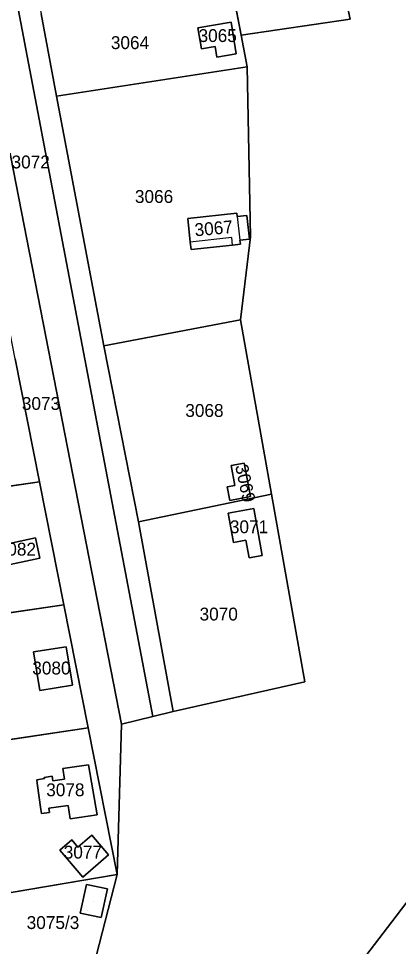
# Model space of a CAD drawing. Extents: x -262715 to -259381, y -1237238 to -1231182.
# Drawn here: x -260168.9 to -260109.9, y -1234609.3 to -1234465.1 of the extents above; entities that cross this region are included whole.
import ezdxf

# ---------------------------------------------------------------- set-up
doc = ezdxf.new("R2010")
doc.units = 0
for name, color, linetype in [('body_kn', 7, 'Continuous'), ('kladpar_druhypozemkov', 7, 'Continuous'), ('kladpar_hranice', 7, 'Continuous'), ('kladpar_parcelnecisla', 7, 'Continuous'), ('kladpar_plochy', 7, 'Continuous'), ('kladpar_sipky', 7, 'Continuous'), ('zappar_hrandruhpozemk', 7, 'Continuous')]:
    doc.layers.add(name, color=color, linetype=linetype)

msp = doc.modelspace()

# ---------------------------------------------------------------- linework, layer by layer
at = {"layer": 'body_kn'}
for p, q in [((-260135.91, -1234465.64), (-260135.91, -1234465.64)), ((-260135.91, -1234465.64), (-260135.91, -1234465.64)), ((-260117.39, -1234465.16), (-260117.39, -1234465.16)), ((-260141.07, -1234466.49), (-260141.07, -1234466.49)), ((-260134.35, -1234467.64), (-260134.35, -1234467.64)), ((-260140.53, -1234469.75), (-260140.53, -1234469.75)), ((-260138.4, -1234469.4), (-260138.4, -1234469.4)), ((-260138.13, -1234471.05), (-260138.13, -1234471.05)), ((-260135.1, -1234470.53), (-260135.1, -1234470.53)), ((-260133.41, -1234472.55), (-260133.41, -1234472.55)), ((-260133.41, -1234472.55), (-260133.41, -1234472.55)), ((-260163.02, -1234477.11), (-260163.02, -1234477.11)), ((-260135.01, -1234495.3), (-260135.01, -1234495.3)), ((-260135.01, -1234495.3), (-260135.01, -1234495.3)), ((-260134.95, -1234495.82), (-260134.95, -1234495.82)), ((-260134.95, -1234495.82), (-260134.95, -1234495.82)), ((-260133.46, -1234495.66), (-260133.46, -1234495.66)), ((-260142.66, -1234496.14), (-260142.66, -1234496.14)), ((-260142.26, -1234499.8), (-260142.26, -1234499.8)), ((-260135.8, -1234499.09), (-260135.8, -1234499.09)), ((-260135.67, -1234500.28), (-260135.67, -1234500.28)), ((-260135.67, -1234500.28), (-260135.67, -1234500.28)), ((-260134.54, -1234499.5), (-260134.54, -1234499.5)), ((-260134.47, -1234500.15), (-260134.47, -1234500.15)), ((-260133.05, -1234499.34), (-260133.05, -1234499.34)), ((-260132.92, -1234499.01), (-260132.92, -1234499.01)), ((-260142.13, -1234500.99), (-260142.13, -1234500.99)), ((-260134.43, -1234511.91), (-260134.43, -1234511.91)), ((-260134.43, -1234511.91), (-260134.43, -1234511.91)), ((-260155.7, -1234515.94), (-260155.7, -1234515.94)), ((-260135.9, -1234534.54), (-260135.9, -1234534.54)), ((-260133.89, -1234534.16), (-260133.89, -1234534.16)), ((-260133.89, -1234534.16), (-260133.89, -1234534.16)), ((-260165.69, -1234537.07), (-260165.69, -1234537.07)), ((-260165.69, -1234537.07), (-260165.69, -1234537.07)), ((-260135.31, -1234537.63), (-260135.31, -1234537.63)), ((-260136.5, -1234537.86), (-260136.5, -1234537.86)), ((-260129.64, -1234538.99), (-260129.64, -1234538.99)), ((-260129.64, -1234538.99), (-260129.64, -1234538.99)), ((-260136.09, -1234539.97), (-260136.09, -1234539.97)), ((-260132.89, -1234539.36), (-260132.89, -1234539.36)), ((-260136.38, -1234541.97), (-260136.38, -1234541.97)), ((-260132.4, -1234541.25), (-260132.4, -1234541.25)), ((-260132.4, -1234541.25), (-260132.4, -1234541.25)), ((-260150.29, -1234543.31), (-260150.29, -1234543.31)), ((-260166.31, -1234545.81), (-260166.31, -1234545.81)), ((-260166.31, -1234545.81), (-260166.31, -1234545.81)), ((-260133.6, -1234546.16), (-260133.6, -1234546.16)), ((-260135.56, -1234546.51), (-260135.56, -1234546.51)), ((-260165.63, -1234548.96), (-260165.63, -1234548.96)), ((-260133.1, -1234548.91), (-260133.1, -1234548.91)), ((-260131.08, -1234548.55), (-260131.08, -1234548.55)), ((-260161.91, -1234556.2), (-260161.91, -1234556.2)), ((-260161.91, -1234556.2), (-260161.91, -1234556.2)), ((-260166.62, -1234563.52), (-260166.62, -1234563.52)), ((-260161.53, -1234562.71), (-260161.53, -1234562.71)), ((-260161.53, -1234562.71), (-260161.53, -1234562.71)), ((-260165.66, -1234569.5), (-260165.66, -1234569.5)), ((-260160.58, -1234568.69), (-260160.58, -1234568.69)), ((-260124.47, -1234568.17), (-260124.47, -1234568.17)), ((-260148.07, -1234573.57), (-260148.07, -1234573.57)), ((-260144.92, -1234572.79), (-260144.92, -1234572.79)), ((-260152.93, -1234574.76), (-260152.93, -1234574.76)), ((-260158.13, -1234575.33), (-260158.13, -1234575.33)), ((-260158.13, -1234575.33), (-260158.13, -1234575.33)), ((-260158.09, -1234581.07), (-260158.09, -1234581.07)), ((-260162.05, -1234581.63), (-260162.05, -1234581.63)), ((-260166.12, -1234583.39), (-260166.12, -1234583.39)), ((-260166.05, -1234583.91), (-260166.05, -1234583.91)), ((-260164.96, -1234583.03), (-260164.96, -1234583.03)), ((-260164.93, -1234583.22), (-260164.93, -1234583.22)), ((-260163.72, -1234582.86), (-260163.72, -1234582.86)), ((-260163.62, -1234583.54), (-260163.62, -1234583.54)), ((-260161.81, -1234583.31), (-260161.81, -1234583.31)), ((-260161.81, -1234583.31), (-260161.81, -1234583.31)), ((-260165.46, -1234588.02), (-260165.46, -1234588.02)), ((-260164.22, -1234587.84), (-260164.22, -1234587.84)), ((-260161.23, -1234587.42), (-260161.23, -1234587.42)), ((-260165.37, -1234588.66), (-260165.37, -1234588.66)), ((-260164.13, -1234588.48), (-260164.13, -1234588.48)), ((-260160.94, -1234589.45), (-260160.94, -1234589.45)), ((-260156.75, -1234588.86), (-260156.75, -1234588.86)), ((-260157.57, -1234592), (-260157.57, -1234592)), ((-260157.57, -1234592), (-260157.57, -1234592)), ((-260160.68, -1234592.76), (-260160.68, -1234592.76)), ((-260159.74, -1234593.86), (-260159.74, -1234593.86)), ((-260162.54, -1234594.35), (-260162.54, -1234594.35)), ((-260154.94, -1234595.08), (-260154.94, -1234595.08)), ((-260153.62, -1234598.11), (-260153.62, -1234598.11)), ((-260153.62, -1234598.11), (-260153.62, -1234598.11)), ((-260158.96, -1234598.53), (-260158.96, -1234598.53)), ((-260158.39, -1234599.67), (-260158.39, -1234599.67)), ((-260155.12, -1234600.37), (-260155.12, -1234600.37)), ((-260159.35, -1234604.12), (-260159.35, -1234604.12)), ((-260156.08, -1234604.82), (-260156.08, -1234604.82)), ((-260156.08, -1234604.82), (-260156.08, -1234604.82))]:
    msp.add_line(p, q, dxfattribs=at)
at = {"layer": 'kladpar_druhypozemkov'}
for p, q in [((-260151.77, -1234467.64), (-260151.77, -1234467.64)), ((-260137.99, -1234467.25), (-260137.99, -1234467.25)), ((-260167.47, -1234486.23), (-260167.47, -1234486.23)), ((-260148.57, -1234491.91), (-260148.57, -1234491.91)), ((-260138.21, -1234496.96), (-260138.21, -1234496.96)), ((-260165.4, -1234524.19), (-260165.4, -1234524.19)), ((-260140.29, -1234525.05), (-260140.29, -1234525.05)), ((-260134.65, -1234535.04), (-260134.65, -1234535.04)), ((-260134.08, -1234543.21), (-260134.08, -1234543.21)), ((-260168.8, -1234547.06), (-260168.8, -1234547.06)), ((-260137.82, -1234556.21), (-260137.82, -1234556.21)), ((-260163.41, -1234565.08), (-260163.41, -1234565.08)), ((-260160.64, -1234583.68), (-260160.64, -1234583.68)), ((-260157.84, -1234593.69), (-260157.84, -1234593.69)), ((-260157.32, -1234602.28), (-260157.32, -1234602.28))]:
    msp.add_line(p, q, dxfattribs=at)
at = {"layer": 'kladpar_hranice'}
for p, q in [((-260193.91, -1234580.65), (-260158.13, -1234575.33)), ((-260158.13, -1234575.33), (-260153.62, -1234598.11))]:
    msp.add_line(p, q, dxfattribs=at)
for points in [[(-259918.26, -1234023.25), (-259908.64, -1234044.84), (-259903.53, -1234062.9), (-259896.84, -1234086.71), (-259893.85, -1234105.77), (-259895.07, -1234120.75), (-259897.41, -1234131.56), (-259897.62, -1234134.89), (-259895.78, -1234134.88), (-259897.13, -1234139.61), (-259899.96, -1234149.59), (-259949.7, -1234324.73), (-259963.16, -1234351.59), (-259971.82, -1234388.29), (-259978.8, -1234408.02), (-259992.18, -1234434.88), (-260006.82, -1234458.32), (-260027.92, -1234488.33), (-260046.92, -1234515.12), (-260067.29, -1234543.46), (-260086.58, -1234572.72), (-260106.05, -1234599.13), (-260129.41, -1234629.69)], [(-260157.83, -1234614.46), (-260153.62, -1234598.11), (-260152.93, -1234574.76), (-260148.07, -1234573.57), (-260144.92, -1234572.79), (-260124.47, -1234568.17), (-260129.64, -1234538.99), (-260134.43, -1234511.91), (-260132.92, -1234499.01), (-260133.41, -1234472.55), (-260134.35, -1234467.64), (-260117.39, -1234465.16), (-260125.16, -1234429.75), (-260124.82, -1234416.87), (-260127.82, -1234405.25), (-260133.61, -1234382.81), (-260137.24, -1234370.87), (-260140.14, -1234353.16), (-260156.95, -1234250.62), (-260155.18, -1234240.08), (-260152.21, -1234226.25)], [(-260129.41, -1234629.69), (-260106.05, -1234599.13), (-260086.58, -1234572.72), (-260067.29, -1234543.46), (-260046.92, -1234515.12), (-260027.92, -1234488.33), (-260006.82, -1234458.32), (-259992.18, -1234434.88), (-259978.8, -1234408.02), (-259971.82, -1234388.29), (-259963.16, -1234351.59), (-259949.7, -1234324.73), (-259968.81, -1234392.04), (-259987.89, -1234459.25), (-259992.1, -1234474.07), (-260006.83, -1234525.92), (-260007.44, -1234528.08), (-260014.13, -1234548.34), (-260020.74, -1234557.38), (-260037.53, -1234584.25), (-260057.2, -1234613.01)], [(-260180.05, -1234405.75), (-260148.07, -1234573.57), (-260152.93, -1234574.76), (-260185.75, -1234406.91), (-260180.05, -1234405.75)], [(-260165.42, -1234464.33), (-260163.02, -1234477.11), (-260155.7, -1234515.94), (-260150.29, -1234543.31), (-260144.92, -1234572.79), (-260148.07, -1234573.57), (-260180.05, -1234405.75)], [(-260185.75, -1234406.91), (-260152.93, -1234574.76), (-260153.62, -1234598.11), (-260158.13, -1234575.33), (-260161.91, -1234556.2), (-260165.69, -1234537.07), (-260169.47, -1234517.94), (-260173.26, -1234498.81), (-260177.04, -1234479.68), (-260179.58, -1234466.59), (-260183.29, -1234447.45)], [(-260125.16, -1234429.75), (-260117.39, -1234465.16), (-260134.35, -1234467.64), (-260135.86, -1234459.78), (-260138.96, -1234443.58)], [(-260135.86, -1234459.78), (-260134.35, -1234467.64), (-260133.41, -1234472.55), (-260163.02, -1234477.11), (-260165.42, -1234464.33)], [(-260141.07, -1234466.49), (-260140.53, -1234469.75), (-260138.4, -1234469.4), (-260138.13, -1234471.05), (-260135.1, -1234470.53), (-260135.91, -1234465.64), (-260141.07, -1234466.49)], [(-260135.91, -1234465.64), (-260135.1, -1234470.53), (-260138.13, -1234471.05), (-260138.4, -1234469.4), (-260140.53, -1234469.75), (-260141.07, -1234466.49), (-260135.91, -1234465.64)], [(-260155.7, -1234515.94), (-260163.02, -1234477.11), (-260133.41, -1234472.55)], [(-260133.41, -1234472.55), (-260132.92, -1234499.01), (-260134.43, -1234511.91), (-260155.7, -1234515.94)], [(-260142.66, -1234496.14), (-260142.26, -1234499.8), (-260142.13, -1234500.99), (-260135.67, -1234500.28), (-260134.47, -1234500.15), (-260134.54, -1234499.5), (-260133.05, -1234499.34), (-260133.46, -1234495.66), (-260134.95, -1234495.82), (-260135.01, -1234495.3), (-260142.66, -1234496.14)], [(-260135.01, -1234495.3), (-260134.95, -1234495.82), (-260133.46, -1234495.66), (-260133.05, -1234499.34), (-260134.54, -1234499.5), (-260134.47, -1234500.15), (-260135.67, -1234500.28), (-260142.13, -1234500.99), (-260142.26, -1234499.8), (-260142.66, -1234496.14), (-260135.01, -1234495.3)], [(-260150.29, -1234543.31), (-260155.7, -1234515.94), (-260134.43, -1234511.91)], [(-260134.43, -1234511.91), (-260129.64, -1234538.99), (-260150.29, -1234543.31)], [(-260169.47, -1234517.94), (-260165.69, -1234537.07), (-260199.85, -1234542.11)], [(-260136.5, -1234537.86), (-260136.09, -1234539.97), (-260132.89, -1234539.36), (-260133.89, -1234534.16), (-260135.9, -1234534.54), (-260135.31, -1234537.63), (-260136.5, -1234537.86)], [(-260133.89, -1234534.16), (-260132.89, -1234539.36), (-260136.09, -1234539.97), (-260136.5, -1234537.86), (-260135.31, -1234537.63), (-260135.9, -1234534.54), (-260133.89, -1234534.16)], [(-260196.88, -1234561.38), (-260199.85, -1234542.11), (-260165.69, -1234537.07)], [(-260165.69, -1234537.07), (-260161.91, -1234556.2), (-260196.88, -1234561.38)], [(-260144.92, -1234572.79), (-260150.29, -1234543.31), (-260129.64, -1234538.99)], [(-260129.64, -1234538.99), (-260124.47, -1234568.17), (-260144.92, -1234572.79)], [(-260132.4, -1234541.25), (-260131.08, -1234548.55), (-260133.1, -1234548.91), (-260133.6, -1234546.16), (-260135.56, -1234546.51), (-260136.38, -1234541.97), (-260132.4, -1234541.25)], [(-260136.38, -1234541.97), (-260135.56, -1234546.51), (-260133.6, -1234546.16), (-260133.1, -1234548.91), (-260131.08, -1234548.55), (-260132.4, -1234541.25), (-260136.38, -1234541.97)], [(-260166.31, -1234545.81), (-260165.63, -1234548.96), (-260171.67, -1234550.26), (-260172.34, -1234547.1), (-260166.31, -1234545.81)], [(-260172.34, -1234547.1), (-260171.67, -1234550.26), (-260165.63, -1234548.96), (-260166.31, -1234545.81), (-260172.34, -1234547.1)], [(-260193.91, -1234580.65), (-260196.88, -1234561.38), (-260161.91, -1234556.2)], [(-260161.91, -1234556.2), (-260158.13, -1234575.33), (-260193.91, -1234580.65)], [(-260166.62, -1234563.52), (-260165.66, -1234569.5), (-260160.58, -1234568.69), (-260161.53, -1234562.71), (-260166.62, -1234563.52)], [(-260161.53, -1234562.71), (-260160.58, -1234568.69), (-260165.66, -1234569.5), (-260166.62, -1234563.52), (-260161.53, -1234562.71)], [(-260153.62, -1234598.11), (-260190.27, -1234604.32), (-260193.91, -1234580.65)], [(-260161.81, -1234583.31), (-260162.05, -1234581.63), (-260158.09, -1234581.07), (-260156.75, -1234588.86), (-260160.94, -1234589.45), (-260161.23, -1234587.42), (-260164.22, -1234587.84), (-260164.13, -1234588.48), (-260165.37, -1234588.66), (-260165.46, -1234588.02), (-260166.05, -1234583.91), (-260166.12, -1234583.39), (-260164.93, -1234583.22), (-260164.96, -1234583.03), (-260163.72, -1234582.86), (-260163.62, -1234583.54), (-260161.81, -1234583.31)], [(-260166.05, -1234583.91), (-260165.46, -1234588.02), (-260165.37, -1234588.66), (-260164.13, -1234588.48), (-260164.22, -1234587.84), (-260161.23, -1234587.42), (-260160.94, -1234589.45), (-260156.75, -1234588.86), (-260158.09, -1234581.07), (-260162.05, -1234581.63), (-260161.81, -1234583.31), (-260163.62, -1234583.54), (-260163.72, -1234582.86), (-260164.96, -1234583.03), (-260164.93, -1234583.22), (-260166.12, -1234583.39), (-260166.05, -1234583.91)], [(-260157.57, -1234592), (-260154.94, -1234595.08), (-260158.96, -1234598.53), (-260162.54, -1234594.35), (-260160.68, -1234592.76), (-260159.74, -1234593.86), (-260157.57, -1234592)], [(-260162.54, -1234594.35), (-260158.96, -1234598.53), (-260154.94, -1234595.08), (-260157.57, -1234592), (-260159.74, -1234593.86), (-260160.68, -1234592.76), (-260162.54, -1234594.35)], [(-260162.25, -1234621.95), (-260189.51, -1234635.49), (-260196.99, -1234633.11), (-260190.27, -1234604.32), (-260153.62, -1234598.11)], [(-260153.62, -1234598.11), (-260157.83, -1234614.46), (-260162.25, -1234621.95)], [(-260156.08, -1234604.82), (-260159.35, -1234604.12), (-260158.39, -1234599.67), (-260155.12, -1234600.37), (-260156.08, -1234604.82)], [(-260155.12, -1234600.37), (-260158.39, -1234599.67), (-260159.35, -1234604.12), (-260156.08, -1234604.82), (-260155.12, -1234600.37)]]:
    msp.add_lwpolyline(points, dxfattribs=at)
at = {"layer": 'kladpar_plochy'}
for p, q in [((-260125.16, -1234429.75), (-260117.39, -1234465.16)), ((-260134.35, -1234467.64), (-260135.86, -1234459.78)), ((-260135.86, -1234459.78), (-260134.35, -1234467.64)), ((-260163.02, -1234477.11), (-260165.42, -1234464.33)), ((-260135.91, -1234465.64), (-260141.07, -1234466.49)), ((-260135.1, -1234470.53), (-260135.91, -1234465.64)), ((-260117.39, -1234465.16), (-260134.35, -1234467.64)), ((-260141.07, -1234466.49), (-260140.53, -1234469.75)), ((-260134.35, -1234467.64), (-260133.41, -1234472.55)), ((-260140.53, -1234469.75), (-260138.4, -1234469.4)), ((-260138.4, -1234469.4), (-260138.13, -1234471.05)), ((-260138.13, -1234471.05), (-260135.1, -1234470.53)), ((-260133.41, -1234472.55), (-260163.02, -1234477.11)), ((-260163.02, -1234477.11), (-260133.41, -1234472.55)), ((-260133.41, -1234472.55), (-260132.92, -1234499.01)), ((-260155.7, -1234515.94), (-260163.02, -1234477.11)), ((-260135.01, -1234495.3), (-260142.66, -1234496.14)), ((-260134.95, -1234495.82), (-260135.01, -1234495.3)), ((-260133.46, -1234495.66), (-260134.95, -1234495.82)), ((-260133.05, -1234499.34), (-260133.46, -1234495.66)), ((-260142.66, -1234496.14), (-260142.26, -1234499.8)), ((-260142.26, -1234499.8), (-260142.13, -1234500.99)), ((-260142.13, -1234500.99), (-260135.67, -1234500.28)), ((-260135.67, -1234500.28), (-260134.47, -1234500.15)), ((-260134.54, -1234499.5), (-260133.05, -1234499.34)), ((-260134.47, -1234500.15), (-260134.54, -1234499.5)), ((-260132.92, -1234499.01), (-260134.43, -1234511.91)), ((-260134.43, -1234511.91), (-260155.7, -1234515.94)), ((-260155.7, -1234515.94), (-260134.43, -1234511.91)), ((-260134.43, -1234511.91), (-260129.64, -1234538.99)), ((-260150.29, -1234543.31), (-260155.7, -1234515.94)), ((-260169.47, -1234517.94), (-260165.69, -1234537.07)), ((-260133.89, -1234534.16), (-260135.9, -1234534.54)), ((-260135.9, -1234534.54), (-260135.31, -1234537.63)), ((-260132.89, -1234539.36), (-260133.89, -1234534.16)), ((-260165.69, -1234537.07), (-260199.85, -1234542.11)), ((-260199.85, -1234542.11), (-260165.69, -1234537.07)), ((-260165.69, -1234537.07), (-260161.91, -1234556.2)), ((-260135.31, -1234537.63), (-260136.5, -1234537.86)), ((-260129.64, -1234538.99), (-260150.29, -1234543.31)), ((-260150.29, -1234543.31), (-260129.64, -1234538.99)), ((-260136.5, -1234537.86), (-260136.09, -1234539.97)), ((-260129.64, -1234538.99), (-260124.47, -1234568.17)), ((-260136.09, -1234539.97), (-260132.89, -1234539.36)), ((-260132.4, -1234541.25), (-260136.38, -1234541.97)), ((-260136.38, -1234541.97), (-260135.56, -1234546.51)), ((-260131.08, -1234548.55), (-260132.4, -1234541.25)), ((-260144.92, -1234572.79), (-260150.29, -1234543.31)), ((-260166.31, -1234545.81), (-260172.34, -1234547.1)), ((-260165.63, -1234548.96), (-260166.31, -1234545.81)), ((-260135.56, -1234546.51), (-260133.6, -1234546.16)), ((-260133.6, -1234546.16), (-260133.1, -1234548.91)), ((-260171.67, -1234550.26), (-260165.63, -1234548.96)), ((-260133.1, -1234548.91), (-260131.08, -1234548.55)), ((-260161.91, -1234556.2), (-260196.88, -1234561.38)), ((-260196.88, -1234561.38), (-260161.91, -1234556.2)), ((-260161.91, -1234556.2), (-260158.13, -1234575.33)), ((-260161.53, -1234562.71), (-260166.62, -1234563.52)), ((-260166.62, -1234563.52), (-260165.66, -1234569.5)), ((-260160.58, -1234568.69), (-260161.53, -1234562.71)), ((-260165.66, -1234569.5), (-260160.58, -1234568.69)), ((-260124.47, -1234568.17), (-260144.92, -1234572.79)), ((-260158.13, -1234575.33), (-260193.91, -1234580.65)), ((-260193.91, -1234580.65), (-260158.13, -1234575.33)), ((-260158.13, -1234575.33), (-260153.62, -1234598.11)), ((-260158.09, -1234581.07), (-260162.05, -1234581.63)), ((-260156.75, -1234588.86), (-260158.09, -1234581.07)), ((-260162.05, -1234581.63), (-260161.81, -1234583.31)), ((-260164.93, -1234583.22), (-260166.12, -1234583.39)), ((-260166.12, -1234583.39), (-260166.05, -1234583.91)), ((-260166.05, -1234583.91), (-260165.46, -1234588.02)), ((-260163.72, -1234582.86), (-260164.96, -1234583.03)), ((-260164.96, -1234583.03), (-260164.93, -1234583.22)), ((-260163.62, -1234583.54), (-260163.72, -1234582.86)), ((-260161.81, -1234583.31), (-260163.62, -1234583.54)), ((-260165.46, -1234588.02), (-260165.37, -1234588.66)), ((-260164.22, -1234587.84), (-260161.23, -1234587.42)), ((-260164.13, -1234588.48), (-260164.22, -1234587.84)), ((-260161.23, -1234587.42), (-260160.94, -1234589.45)), ((-260165.37, -1234588.66), (-260164.13, -1234588.48)), ((-260160.94, -1234589.45), (-260156.75, -1234588.86)), ((-260157.57, -1234592), (-260159.74, -1234593.86)), ((-260154.94, -1234595.08), (-260157.57, -1234592)), ((-260160.68, -1234592.76), (-260162.54, -1234594.35)), ((-260159.74, -1234593.86), (-260160.68, -1234592.76)), ((-260162.54, -1234594.35), (-260158.96, -1234598.53)), ((-260158.96, -1234598.53), (-260154.94, -1234595.08)), ((-260153.62, -1234598.11), (-260190.27, -1234604.32)), ((-260190.27, -1234604.32), (-260153.62, -1234598.11)), ((-260153.62, -1234598.11), (-260157.83, -1234614.46)), ((-260158.39, -1234599.67), (-260159.35, -1234604.12)), ((-260155.12, -1234600.37), (-260158.39, -1234599.67)), ((-260156.08, -1234604.82), (-260155.12, -1234600.37)), ((-260159.35, -1234604.12), (-260156.08, -1234604.82))]:
    msp.add_line(p, q, dxfattribs=at)
for points in [[(-259918.26, -1234023.25), (-259908.64, -1234044.84), (-259903.53, -1234062.9), (-259896.84, -1234086.71), (-259893.85, -1234105.77), (-259895.07, -1234120.75), (-259897.41, -1234131.56), (-259897.62, -1234134.89), (-259895.78, -1234134.88), (-259897.13, -1234139.61), (-259899.96, -1234149.59), (-259949.7, -1234324.73), (-259963.16, -1234351.59), (-259971.82, -1234388.29), (-259978.8, -1234408.02), (-259992.18, -1234434.88), (-260006.82, -1234458.32), (-260027.92, -1234488.33), (-260046.92, -1234515.12), (-260067.29, -1234543.46), (-260086.58, -1234572.72), (-260106.05, -1234599.13), (-260129.41, -1234629.69)], [(-260157.83, -1234614.46), (-260153.62, -1234598.11), (-260152.93, -1234574.76), (-260148.07, -1234573.57), (-260144.92, -1234572.79), (-260124.47, -1234568.17), (-260129.64, -1234538.99), (-260134.43, -1234511.91), (-260132.92, -1234499.01), (-260133.41, -1234472.55), (-260134.35, -1234467.64), (-260117.39, -1234465.16), (-260125.16, -1234429.75), (-260124.82, -1234416.87), (-260127.82, -1234405.25), (-260133.61, -1234382.81), (-260137.24, -1234370.87), (-260140.14, -1234353.16), (-260156.95, -1234250.62), (-260155.18, -1234240.08), (-260152.21, -1234226.25)], [(-260129.41, -1234629.69), (-260106.05, -1234599.13), (-260086.58, -1234572.72), (-260067.29, -1234543.46), (-260046.92, -1234515.12), (-260027.92, -1234488.33), (-260006.82, -1234458.32), (-259992.18, -1234434.88), (-259978.8, -1234408.02), (-259971.82, -1234388.29), (-259963.16, -1234351.59), (-259949.7, -1234324.73), (-259968.81, -1234392.04), (-259987.89, -1234459.25), (-259992.1, -1234474.07), (-260006.83, -1234525.92), (-260007.44, -1234528.08), (-260014.13, -1234548.34), (-260020.74, -1234557.38), (-260037.53, -1234584.25), (-260057.2, -1234613.01)]]:
    msp.add_lwpolyline(points, dxfattribs=at)
for points in [[(-260179.4, -1234390.14), (-260176.25, -1234406.85), (-260172.64, -1234426.01), (-260168.48, -1234448.12), (-260165.42, -1234464.33), (-260163.02, -1234477.11), (-260155.7, -1234515.94), (-260150.29, -1234543.31), (-260144.92, -1234572.79), (-260148.07, -1234573.57), (-260180.05, -1234405.75), (-260185.75, -1234406.91), (-260152.93, -1234574.76), (-260153.62, -1234598.11), (-260158.13, -1234575.33), (-260161.91, -1234556.2), (-260165.69, -1234537.07), (-260169.47, -1234517.94), (-260173.26, -1234498.81), (-260177.04, -1234479.68), (-260179.58, -1234466.59), (-260183.29, -1234447.45), (-260187.13, -1234427.64), (-260191.02, -1234407.55)], [(-260180.05, -1234405.75), (-260148.07, -1234573.57), (-260152.93, -1234574.76), (-260185.75, -1234406.91)], [(-260135.91, -1234465.64), (-260135.1, -1234470.53), (-260138.13, -1234471.05), (-260138.4, -1234469.4), (-260140.53, -1234469.75), (-260141.07, -1234466.49)], [(-260135.01, -1234495.3), (-260134.95, -1234495.82), (-260133.46, -1234495.66), (-260133.05, -1234499.34), (-260134.54, -1234499.5), (-260134.47, -1234500.15), (-260135.67, -1234500.28), (-260142.13, -1234500.99), (-260142.26, -1234499.8), (-260142.66, -1234496.14)], [(-260133.89, -1234534.16), (-260132.89, -1234539.36), (-260136.09, -1234539.97), (-260136.5, -1234537.86), (-260135.31, -1234537.63), (-260135.9, -1234534.54)], [(-260132.4, -1234541.25), (-260131.08, -1234548.55), (-260133.1, -1234548.91), (-260133.6, -1234546.16), (-260135.56, -1234546.51), (-260136.38, -1234541.97)], [(-260166.31, -1234545.81), (-260165.63, -1234548.96), (-260171.67, -1234550.26), (-260172.34, -1234547.1)], [(-260161.53, -1234562.71), (-260160.58, -1234568.69), (-260165.66, -1234569.5), (-260166.62, -1234563.52)], [(-260161.81, -1234583.31), (-260162.05, -1234581.63), (-260158.09, -1234581.07), (-260156.75, -1234588.86), (-260160.94, -1234589.45), (-260161.23, -1234587.42), (-260164.22, -1234587.84), (-260164.13, -1234588.48), (-260165.37, -1234588.66), (-260165.46, -1234588.02), (-260166.05, -1234583.91), (-260166.12, -1234583.39), (-260164.93, -1234583.22), (-260164.96, -1234583.03), (-260163.72, -1234582.86), (-260163.62, -1234583.54)], [(-260157.57, -1234592), (-260154.94, -1234595.08), (-260158.96, -1234598.53), (-260162.54, -1234594.35), (-260160.68, -1234592.76), (-260159.74, -1234593.86)], [(-260156.08, -1234604.82), (-260159.35, -1234604.12), (-260158.39, -1234599.67), (-260155.12, -1234600.37)]]:
    msp.add_lwpolyline(points, close=True, dxfattribs=at)
at = {"layer": 'kladpar_sipky'}
msp.add_line((-260158.25, -1234603.69), (-260158.25, -1234603.69), dxfattribs=at)
at = {"layer": 'zappar_hrandruhpozemk'}
msp.add_line((-260134.95, -1234495.82), (-260134.54, -1234499.5), dxfattribs=at)
msp.add_lwpolyline([(-260135.67, -1234500.28), (-260135.8, -1234499.09), (-260142.26, -1234499.8)], dxfattribs=at)

# ---------------------------------------------------------------- texts
at = {"layer": 'kladpar_parcelnecisla'}
for s, p in [('3065', (-260140.97, -1234468.71)), ('3064', (-260154.6, -1234469.81)), ('3072', (-260170.03, -1234488.36)), ('3066', (-260150.86, -1234493.73)), ('3073', (-260168.43, -1234525.9)), ('3068', (-260143.03, -1234526.99)), ('3071', (-260136.1, -1234545.07)), ('3082', (-260172.18, -1234548.55)), ('3070', (-260140.81, -1234558.64)), ('3080', (-260166.81, -1234567.03)), ('3078', (-260164.64, -1234585.96)), ('3077', (-260161.92, -1234595.65)), ('3075/3', (-260167.68, -1234606.6))]:
    msp.add_text(s, height=2, dxfattribs=at).set_placement(p)
for s, rotation, p in [('3067', 5, (-260141.49, -1234498.92)), ('3069', 282, (-260135.29, -1234534.61))]:
    msp.add_text(s, height=2, rotation=rotation, dxfattribs=at).set_placement(p)

doc.saveas('drawing.dxf')
